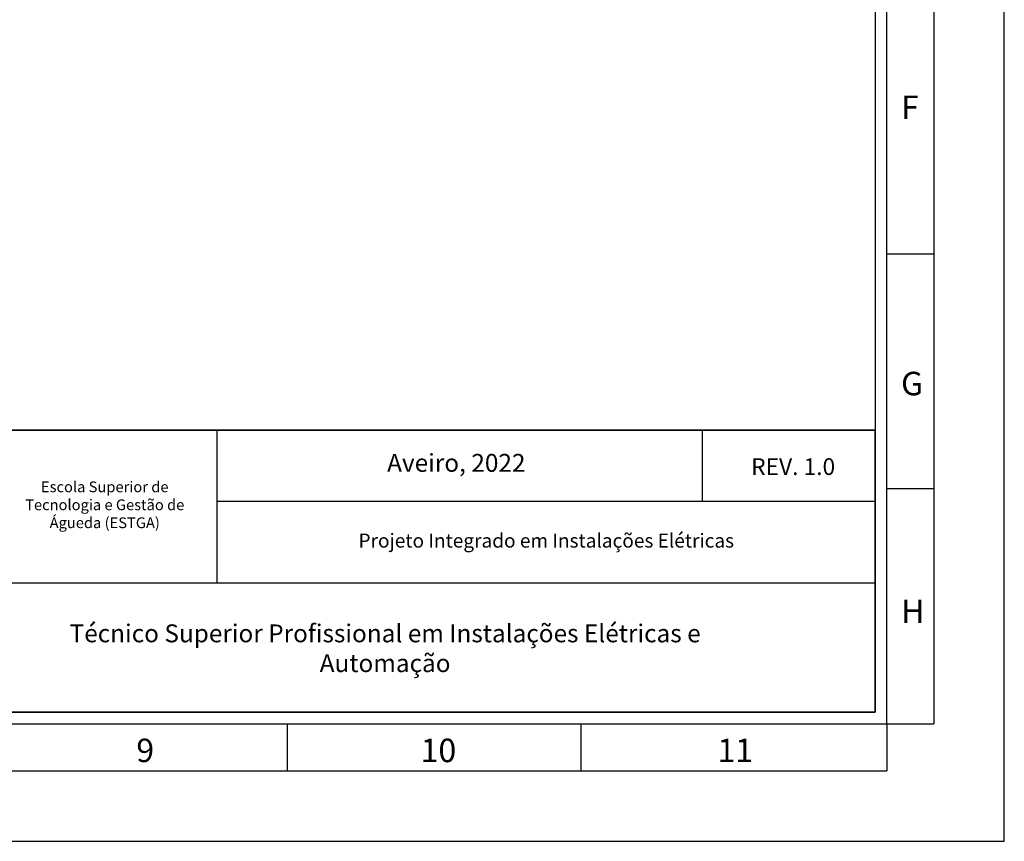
# Model space of a CAD drawing. Header units: millimetres. Extents: x -559 to 10735, y -2326 to 222.
# Tile 459 of 656: x 2554 to 2720, y -1013 to -875. Entities that reach past the tile are written whole.
import ezdxf

# ---------------------------------------------------------------- set-up
doc = ezdxf.new("R2010")
doc.units = ezdxf.units.MM
doc.header["$LTSCALE"] = 4
for name, color, linetype in [('Cabeçalho', 252, 'Continuous'), ('Modelo', 251, 'Continuous'), ('Texto Cabeçalho', 3, 'Continuous')]:
    doc.layers.add(name, color=color, linetype=linetype)

msp = doc.modelspace()

# ---------------------------------------------------------------- linework, layer by layer
at = {"layer": 'Cabeçalho'}
msp.add_line((2668.86, -955.73), (2668.86, -943.73), dxfattribs=at)
at = {"layer": 'Modelo'}
for p, q in [((2707.75, -716.34), (2707.75, -993.16)), ((2707.75, -815.21), (2707.75, -914.07)), ((2699.85, -914.07), (2707.75, -914.07)), ((2707.75, -914.07), (2707.75, -993.16)), ((2587.14, -943.73), (2587.14, -969.44)), ((2707.75, -953.62), (2699.85, -953.62)), ((2697.87, -955.73), (2587.14, -955.73)), ((2512, -969.44), (2697.87, -969.44)), ((2599, -1001.07), (2599, -993.16)), ((2648.44, -1001.07), (2648.44, -993.16)), ((2699.85, -993.16), (2707.75, -993.16)), ((2699.85, -993.16), (2699.85, -1001.07)), ((2252.97, -1001.07), (2699.85, -1001.07)), ((2549.57, -1001.07), (2648.44, -1001.07))]:
    msp.add_line(p, q, dxfattribs=at)
for points in [[(2132.36, -1012.94), (2719.62, -1012.94), (2719.62, -597.7), (2132.36, -597.7)], [(2152.13, -993.16), (2699.85, -993.16), (2699.85, -617.48), (2152.13, -617.48)], [(2697.87, -991.19), (2154.11, -991.19), (2154.11, -619.45), (2697.87, -619.45)], [(2154.11, -943.73), (2697.87, -943.73), (2697.87, -991.19), (2154.11, -991.19)], [(2697.87, -943.73), (2154.11, -943.73), (2154.11, -991.19), (2697.87, -991.19)]]:
    msp.add_lwpolyline(points, close=True, dxfattribs=at)

# ---------------------------------------------------------------- texts
at = {"layer": 'Modelo', "attachment_point": 1}
for s, insert, char_height in [('F', (2702.25, -887.46), 3.95), ('G', (2702.25, -933.93), 3.95), ('H', (2702.25, -972.26), 3.95), ('9', (2573.59, -995.66), 3.95), ('10', (2621.42, -995.66), 3.955), ('11', (2671.36, -995.66), 3.955)]:
    msp.add_mtext_dynamic_manual_height_columns(s, width=54.2922, gutter_width=19.77, heights=[0], dxfattribs=dict(at, insert=insert, char_height=char_height))
at = {"layer": 'Texto Cabeçalho', "attachment_point": 1}
for s, width, gutter_width, heights, insert, char_height in [('\\pxqc;Aveiro, 2022', 75.4428, 15.03, [0], (2589.7, -947.75), 3.0069), ('\\pxqc;REV. 1.0', 36.2883, 14.04, [0], (2665.95, -948.48), 2.8087), ('\\pxqc;Escola Superior de Tecnologia e Gestão de Águeda (ESTGA)', 31.6702, 9.06, [9.87], (2552.44, -952.38), 1.8128), ('\\pxqc;Projeto Integrado em Instalações Elétricas', 83.8204, 11.76, [8.85], (2600.65, -961.16), 2.3515), ('\\pxqc;Técnico Superior Profissional em Instalações Elétricas e Automação', 122.3106, 15.03, [10.93], (2554.29, -976.44), 3.0069)]:
    msp.add_mtext_dynamic_manual_height_columns(s, width=width, gutter_width=gutter_width, heights=heights, dxfattribs=dict(at, insert=insert, char_height=char_height))

doc.saveas('drawing.dxf')
